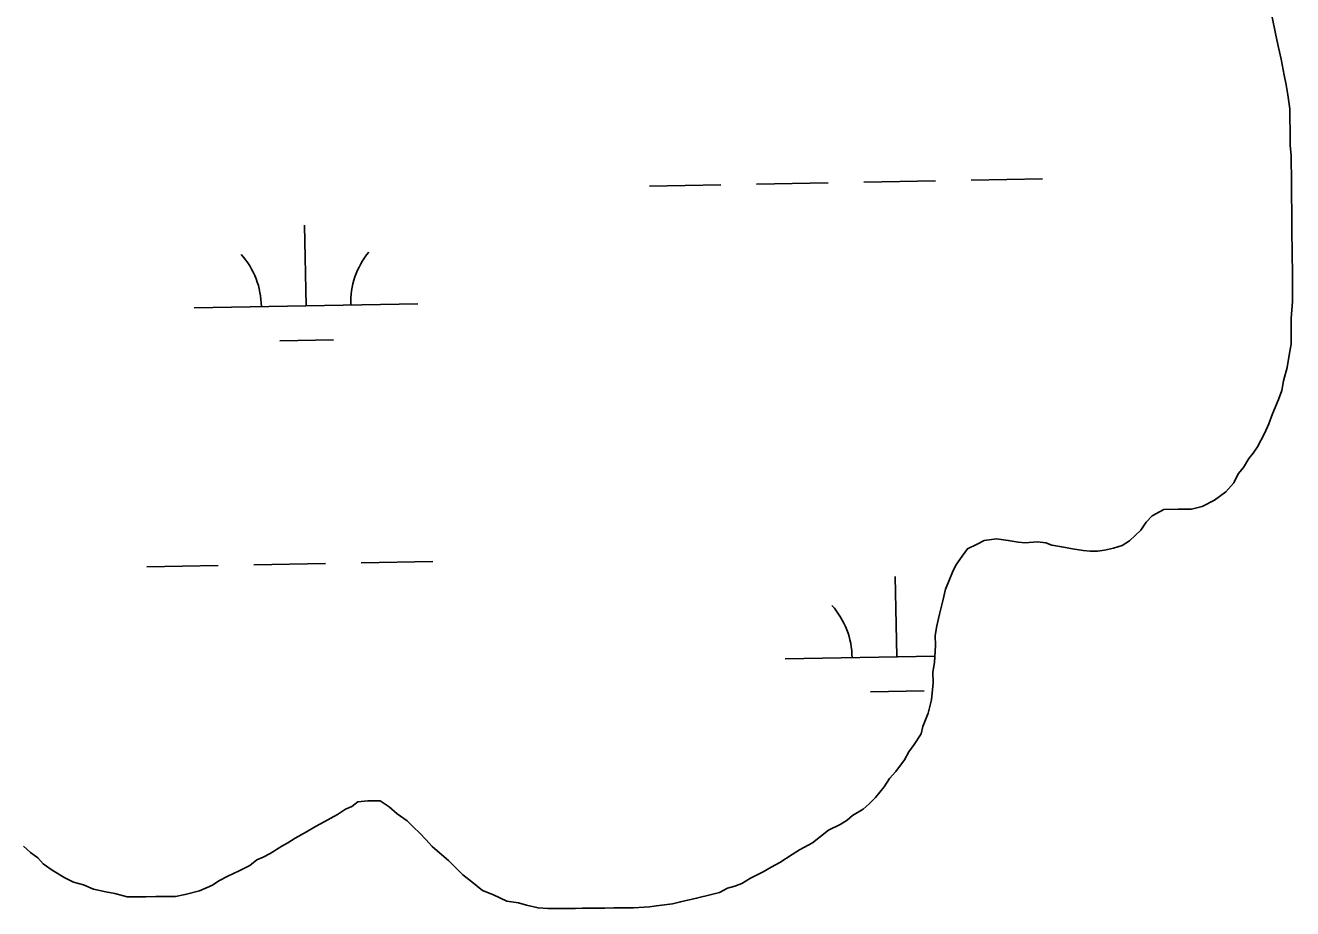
# Model space of a CAD drawing. Extents: x 3925854 to 3964121, y 224593 to 250589.
# Drawn here: x 3952851 to 3953418, y 234529 to 234925 of the extents above; entities that cross this region are included whole.
import ezdxf

# ---------------------------------------------------------------- set-up
doc = ezdxf.new("R2010")
doc.units = 0
doc.layers.add('V-TOPO-SHOR', color=7, linetype='Continuous')
doc.layers.add('V-WETL-SWMP', color=7, linetype='Continuous')

msp = doc.modelspace()

# ---------------------------------------------------------------- linework, layer by layer
at = {"layer": 'V-TOPO-SHOR'}
for points in [[(3953220.982, 234570.996), (3953225.738, 234573.835), (3953228.503, 234576.256), (3953231.265, 234579.074), (3953235.202, 234583.897), (3953237.557, 234587.507), (3953240.316, 234590.727), (3953244.248, 234595.947), (3953246.206, 234599.556), (3953248.565, 234602.769), (3953251.704, 234607.584), (3953252.468, 234610.781), (3953254.799, 234616.784), (3953256.333, 234622.778), (3953257.054, 234630.362), (3953257.005, 234635.144), (3953257.756, 234639.537), (3953258.08, 234647.114), (3953258.035, 234651.499), (3953258.786, 234655.89), (3953259.929, 234661.086), (3953261.463, 234667.08), (3953262.608, 234672.274), (3953263.773, 234675.078), (3953265.719, 234679.88), (3953267.282, 234683.086), (3953270.03, 234687.1), (3953272.389, 234690.313), (3953276.754, 234692.351), (3953279.926, 234693.977), (3953285.499, 234694.831), (3953290.688, 234694.085), (3953295.081, 234693.334), (3953298.274, 234692.967), (3953303.851, 234693.424), (3953307.443, 234693.061), (3953310.245, 234691.894), (3953314.637, 234691.14), (3953319.428, 234690.393), (3953324.218, 234689.643), (3953327.413, 234689.277), (3953330.602, 234689.309), (3953333.784, 234689.742), (3953337.763, 234690.577), (3953341.737, 234691.814), (3953344.907, 234693.84), (3953350.039, 234698.677), (3953352.394, 234702.288), (3953355.155, 234705.106), (3953360.31, 234707.948), (3953366.687, 234708.014), (3953372.665, 234708.075), (3953377.437, 234709.318), (3953382.987, 234712.165), (3953388.134, 234715.806), (3953391.681, 234719.829), (3953393.633, 234723.835), (3953395.996, 234726.649), (3953398.347, 234730.661), (3953400.316, 234733.071), (3953402.282, 234735.883), (3953405.409, 234741.894), (3953407.357, 234746.297), (3953408.907, 234750.698), (3953411.633, 234757.104), (3953413.185, 234761.106), (3953413.939, 234765.499), (3953415.473, 234771.496), (3953416.603, 234777.883), (3953417.359, 234781.879), (3953417.326, 234785.068), (3953417.242, 234793.438), (3953417.961, 234801.02), (3953417.906, 234806.598), (3953417.865, 234810.586), (3953417.826, 234814.571), (3953417.756, 234821.348), (3953417.715, 234825.333), (3953417.666, 234830.118), (3953417.603, 234836.493), (3953417.549, 234841.677), (3953417.488, 234847.655), (3953417.445, 234852.039), (3953417.396, 234856.824), (3953417.33, 234863.201), (3953417.298, 234866.39), (3953416.855, 234870.768), (3953416.781, 234877.945), (3953416.736, 234882.329), (3953416.689, 234887.111), (3953415.825, 234893.481), (3953414.985, 234897.857), (3953414.144, 234902.234), (3953412.874, 234909.398), (3953411.627, 234914.567), (3953410.373, 234920.135), (3953408.69, 234928.886)], [(3952849.991, 234557.258), (3952853.209, 234554.5), (3952856.42, 234552.141), (3952858.841, 234549.376), (3952862.855, 234546.625), (3952868.472, 234543.094), (3952872.478, 234541.143), (3952876.875, 234539.992), (3952881.281, 234538.042), (3952886.872, 234536.903), (3952890.865, 234536.148), (3952896.462, 234534.61), (3952901.247, 234534.659), (3952904.833, 234534.696), (3952909.217, 234534.739), (3952914.401, 234534.792), (3952917.987, 234534.829), (3952922.364, 234535.67), (3952928.725, 234537.329), (3952934.678, 234539.783), (3952937.449, 234541.802), (3952941.414, 234543.836), (3952946.573, 234546.281), (3952951.33, 234548.72), (3952954.497, 234551.145), (3952957.274, 234552.37), (3952960.446, 234553.996), (3952965.597, 234557.238), (3952968.37, 234558.86), (3952971.538, 234560.885), (3952976.693, 234563.728), (3952980.654, 234566.159), (3952984.619, 234568.195), (3952990.564, 234571.445), (3952994.128, 234573.872), (3952996.907, 234575.097), (3952999.676, 234577.118), (3953004.056, 234577.56), (3953009.637, 234577.618), (3953013.651, 234574.867), (3953017.272, 234571.715), (3953021.687, 234568.572), (3953024.508, 234565.809), (3953027.326, 234563.046), (3953030.144, 234560.285), (3953032.968, 234557.125), (3953036.183, 234554.367), (3953040.205, 234550.82), (3953043.026, 234548.059), (3953046.648, 234544.508), (3953050.667, 234541.36), (3953053.079, 234539.392), (3953055.492, 234537.422), (3953060.294, 234535.478), (3953066.301, 234532.748), (3953071.491, 234532.005), (3953075.091, 234530.845), (3953080.285, 234529.703), (3953084.674, 234529.348), (3953088.262, 234529.383), (3953093.841, 234529.44), (3953097.029, 234529.473), (3953100.218, 234529.506), (3953104.203, 234529.547), (3953110.184, 234529.606), (3953114.169, 234529.647), (3953118.554, 234529.692), (3953122.939, 234529.737), (3953130.109, 234530.208), (3953133.293, 234530.639), (3953140.459, 234531.509), (3953144.039, 234532.342), (3953151.199, 234534.01), (3953157.957, 234535.675), (3953161.537, 234536.506), (3953165.105, 234538.538), (3953168.285, 234539.365), (3953171.462, 234540.594), (3953175.423, 234543.027), (3953180.975, 234545.874), (3953184.542, 234547.903), (3953188.507, 234549.937), (3953194.051, 234553.58), (3953197.222, 234555.606), (3953203.167, 234558.856), (3953206.726, 234561.682), (3953210.286, 234564.508), (3953215.443, 234566.954), (3953218.611, 234568.977), (3953220.982, 234570.996)]]:
    msp.add_lwpolyline(points, dxfattribs=at)
at = {"layer": 'V-WETL-SWMP'}
for p, q in [((3953408.69, 234928.887), (3953410.373, 234920.135)), ((3953410.373, 234920.135), (3953411.626, 234914.566)), ((3953411.626, 234914.566), (3953412.874, 234909.397)), ((3953412.874, 234909.397), (3953414.143, 234902.234)), ((3953414.143, 234902.234), (3953414.985, 234897.858)), ((3953414.985, 234897.858), (3953415.826, 234893.481)), ((3953415.826, 234893.481), (3953416.689, 234887.112)), ((3953416.689, 234887.112), (3953416.737, 234882.329)), ((3953416.737, 234882.329), (3953416.782, 234877.944)), ((3953416.782, 234877.944), (3953416.855, 234870.769)), ((3953416.855, 234870.769), (3953417.298, 234866.389)), ((3953417.298, 234866.389), (3953417.33, 234863.2)), ((3953417.33, 234863.2), (3953417.395, 234856.823)), ((3953274.08, 234855.214), (3953306.075, 234855.796)), ((3953417.395, 234856.823), (3953417.444, 234852.039)), ((3953130.104, 234852.596), (3953162.098, 234853.178)), ((3953178.096, 234853.469), (3953210.091, 234854.051)), ((3953226.088, 234854.342), (3953258.083, 234854.923)), ((3953417.444, 234852.039), (3953417.488, 234847.655)), ((3953417.488, 234847.655), (3953417.549, 234841.676)), ((3953417.549, 234841.676), (3953417.602, 234836.494)), ((3952976.46, 234799.052), (3952975.805, 234835.046)), ((3953417.602, 234836.494), (3953417.667, 234830.117)), ((3953417.667, 234830.117), (3953417.715, 234825.334)), ((3953417.715, 234825.334), (3953417.756, 234821.348)), ((3953417.756, 234821.348), (3953417.825, 234814.571)), ((3953417.825, 234814.571), (3953417.865, 234810.585)), ((3953417.865, 234810.585), (3953417.906, 234806.599)), ((3953417.906, 234806.599), (3953417.962, 234801.019)), ((3952926.468, 234798.143), (3953026.452, 234799.961)), ((3953417.962, 234801.019), (3953417.242, 234793.438)), ((3953417.242, 234793.438), (3953417.327, 234785.067)), ((3952964.742, 234783.406), (3952988.738, 234783.842)), ((3953417.36, 234781.878), (3953416.603, 234777.884)), ((3953417.327, 234785.067), (3953417.36, 234781.878)), ((3953416.603, 234777.884), (3953415.472, 234771.495)), ((3953415.472, 234771.495), (3953413.939, 234765.499)), ((3953413.939, 234765.499), (3953413.186, 234761.107)), ((3953413.186, 234761.107), (3953411.632, 234757.105)), ((3953411.632, 234757.105), (3953408.907, 234750.699)), ((3953408.907, 234750.699), (3953407.357, 234746.298)), ((3953407.357, 234746.298), (3953405.409, 234741.893)), ((3953405.409, 234741.893), (3953402.281, 234735.882)), ((3953398.347, 234730.66), (3953395.996, 234726.649)), ((3953400.316, 234733.071), (3953398.347, 234730.66)), ((3953402.281, 234735.882), (3953400.316, 234733.071)), ((3953395.996, 234726.649), (3953393.633, 234723.835)), ((3953391.681, 234719.829), (3953388.134, 234715.806)), ((3953393.633, 234723.835), (3953391.681, 234719.829)), ((3953388.134, 234715.806), (3953382.988, 234712.166)), ((3953366.687, 234708.014), (3953360.309, 234707.949)), ((3953372.666, 234708.075), (3953366.687, 234708.014)), ((3953377.437, 234709.319), (3953372.666, 234708.075)), ((3953382.988, 234712.166), (3953377.437, 234709.319)), ((3953352.394, 234702.288), (3953350.039, 234698.676)), ((3953355.156, 234705.106), (3953352.394, 234702.288)), ((3953360.309, 234707.949), (3953355.156, 234705.106)), ((3953350.039, 234698.676), (3953344.906, 234693.84)), ((3953276.754, 234692.35), (3953272.389, 234690.312)), ((3953279.926, 234693.977), (3953276.754, 234692.35)), ((3953285.499, 234694.831), (3953279.926, 234693.977)), ((3953290.688, 234694.086), (3953285.499, 234694.831)), ((3953295.081, 234693.334), (3953290.688, 234694.086)), ((3953298.274, 234692.967), (3953295.081, 234693.334)), ((3953303.85, 234693.423), (3953298.274, 234692.967)), ((3953307.442, 234693.061), (3953303.85, 234693.423)), ((3953310.244, 234691.893), (3953307.442, 234693.061)), ((3953314.637, 234691.141), (3953310.244, 234691.893)), ((3953319.428, 234690.392), (3953314.637, 234691.141)), ((3953341.737, 234691.815), (3953337.763, 234690.578)), ((3953344.906, 234693.84), (3953341.737, 234691.815)), ((3953270.03, 234687.099), (3953267.281, 234683.085)), ((3953272.389, 234690.312), (3953270.03, 234687.099)), ((3953324.219, 234689.643), (3953319.428, 234690.392)), ((3953327.412, 234689.277), (3953324.219, 234689.643)), ((3953330.601, 234689.31), (3953327.412, 234689.277)), ((3953333.785, 234689.741), (3953330.601, 234689.31)), ((3953337.763, 234690.578), (3953333.785, 234689.741)), ((3952905.162, 234682.305), (3952937.157, 234682.886)), ((3952953.155, 234683.177), (3952985.149, 234683.759)), ((3953001.147, 234684.05), (3953033.141, 234684.632)), ((3953265.719, 234679.88), (3953263.774, 234675.077)), ((3953267.281, 234683.085), (3953265.719, 234679.88)), ((3953240.795, 234641.97), (3953240.141, 234677.964)), ((3953263.774, 234675.077), (3953262.607, 234672.274)), ((3953262.607, 234672.274), (3953261.464, 234667.08)), ((3953261.464, 234667.08), (3953259.93, 234661.085)), ((3953259.93, 234661.085), (3953258.787, 234655.891)), ((3953258.787, 234655.891), (3953258.034, 234651.499)), ((3953258.034, 234651.499), (3953258.079, 234647.114)), ((3953258.079, 234647.114), (3953257.757, 234639.537)), ((3953190.804, 234641.061), (3953257.874, 234642.28)), ((3953257.757, 234639.537), (3953257.005, 234635.144)), ((3953257.005, 234635.144), (3953257.053, 234630.361)), ((3953257.053, 234630.361), (3953256.333, 234622.779)), ((3953229.078, 234626.323), (3953253.074, 234626.76)), ((3953256.333, 234622.779), (3953254.8, 234616.784)), ((3953254.8, 234616.784), (3953252.469, 234610.781)), ((3953251.704, 234607.584), (3953248.564, 234602.769)), ((3953252.469, 234610.781), (3953251.704, 234607.584)), ((3953248.564, 234602.769), (3953246.205, 234599.555)), ((3953244.248, 234595.948), (3953240.315, 234590.726)), ((3953246.205, 234599.555), (3953244.248, 234595.948)), ((3953240.315, 234590.726), (3953237.557, 234587.508)), ((3953235.202, 234583.897), (3953231.265, 234579.073)), ((3953237.557, 234587.508), (3953235.202, 234583.897)), ((3953004.057, 234577.56), (3952999.676, 234577.117)), ((3953009.637, 234577.617), (3953004.057, 234577.56)), ((3953013.652, 234574.867), (3953009.637, 234577.617)), ((3953231.265, 234579.073), (3953228.503, 234576.255)), ((3952994.128, 234573.872), (3952990.565, 234571.444)), ((3952996.906, 234575.096), (3952994.128, 234573.872)), ((3952999.676, 234577.117), (3952996.906, 234575.096)), ((3953017.271, 234571.715), (3953013.652, 234574.867)), ((3953225.737, 234573.835), (3953220.982, 234570.996)), ((3953228.503, 234576.255), (3953225.737, 234573.835)), ((3952984.619, 234568.194), (3952980.653, 234566.16)), ((3952990.565, 234571.444), (3952984.619, 234568.194)), ((3953021.688, 234568.571), (3953017.271, 234571.715)), ((3953024.507, 234565.809), (3953021.688, 234568.571)), ((3953215.443, 234566.953), (3953210.285, 234564.509)), ((3953218.611, 234568.978), (3953215.443, 234566.953)), ((3953220.982, 234570.996), (3953218.611, 234568.978)), ((3952971.538, 234560.886), (3952968.37, 234558.86)), ((3952976.692, 234563.728), (3952971.538, 234560.886)), ((3952980.653, 234566.16), (3952976.692, 234563.728)), ((3953027.325, 234563.047), (3953024.507, 234565.809)), ((3953030.144, 234560.285), (3953027.325, 234563.047)), ((3953206.726, 234561.682), (3953203.167, 234558.856)), ((3953210.285, 234564.509), (3953206.726, 234561.682)), ((3952853.208, 234554.5), (3952849.991, 234557.258)), ((3952965.596, 234557.237), (3952960.446, 234553.996)), ((3952968.37, 234558.86), (3952965.596, 234557.237)), ((3953032.967, 234557.125), (3953030.144, 234560.285)), ((3953036.184, 234554.367), (3953032.967, 234557.125)), ((3953197.221, 234555.606), (3953194.052, 234553.581)), ((3953203.167, 234558.856), (3953197.221, 234555.606)), ((3952856.421, 234552.141), (3952853.208, 234554.5)), ((3952858.841, 234549.375), (3952856.421, 234552.141)), ((3952862.855, 234546.625), (3952858.841, 234549.375)), ((3952954.496, 234551.145), (3952951.331, 234548.721)), ((3952957.274, 234552.369), (3952954.496, 234551.145)), ((3952960.446, 234553.996), (3952957.274, 234552.369)), ((3953040.206, 234550.82), (3953036.184, 234554.367)), ((3953043.025, 234548.059), (3953040.206, 234550.82)), ((3953188.508, 234549.936), (3953184.543, 234547.903)), ((3953194.052, 234553.581), (3953188.508, 234549.936)), ((3952868.472, 234543.095), (3952862.855, 234546.625)), ((3952941.415, 234543.836), (3952937.449, 234541.803)), ((3952946.572, 234546.281), (3952941.415, 234543.836)), ((3952951.331, 234548.721), (3952946.572, 234546.281)), ((3953046.649, 234544.508), (3953043.025, 234548.059)), ((3953050.667, 234541.36), (3953046.649, 234544.508)), ((3953180.975, 234545.873), (3953175.423, 234543.027)), ((3953184.543, 234547.903), (3953180.975, 234545.873)), ((3952872.478, 234541.142), (3952868.472, 234543.095)), ((3952876.875, 234539.991), (3952872.478, 234541.142)), ((3952881.28, 234538.043), (3952876.875, 234539.991)), ((3952886.872, 234536.904), (3952881.28, 234538.043)), ((3952934.679, 234539.782), (3952928.725, 234537.329)), ((3952937.449, 234541.803), (3952934.679, 234539.782)), ((3953053.079, 234539.391), (3953050.667, 234541.36)), ((3953055.491, 234537.422), (3953053.079, 234539.391)), ((3953165.105, 234538.537), (3953161.537, 234536.507)), ((3953168.285, 234539.366), (3953165.105, 234538.537)), ((3953171.462, 234540.594), (3953168.285, 234539.366)), ((3953175.423, 234543.027), (3953171.462, 234540.594)), ((3952890.866, 234536.147), (3952886.872, 234536.904)), ((3952896.463, 234534.609), (3952890.866, 234536.147)), ((3952901.246, 234534.658), (3952896.463, 234534.609)), ((3952904.833, 234534.695), (3952901.246, 234534.658)), ((3952909.218, 234534.739), (3952904.833, 234534.695)), ((3952914.4, 234534.792), (3952909.218, 234534.739)), ((3952917.987, 234534.828), (3952914.4, 234534.792)), ((3952922.363, 234535.67), (3952917.987, 234534.828)), ((3952928.725, 234537.329), (3952922.363, 234535.67)), ((3953060.294, 234535.478), (3953055.491, 234537.422)), ((3953066.301, 234532.748), (3953060.294, 234535.478)), ((3953071.491, 234532.004), (3953066.301, 234532.748)), ((3953144.04, 234532.343), (3953140.46, 234531.509)), ((3953151.198, 234534.01), (3953144.04, 234532.343)), ((3953157.958, 234535.674), (3953151.198, 234534.01)), ((3953161.537, 234536.507), (3953157.958, 234535.674)), ((3953075.091, 234530.845), (3953071.491, 234532.004)), ((3953080.285, 234529.702), (3953075.091, 234530.845)), ((3953084.673, 234529.348), (3953080.285, 234529.702)), ((3953088.261, 234529.384), (3953084.673, 234529.348)), ((3953093.841, 234529.441), (3953088.261, 234529.384)), ((3953097.03, 234529.473), (3953093.841, 234529.441)), ((3953100.218, 234529.506), (3953097.03, 234529.473)), ((3953104.204, 234529.546), (3953100.218, 234529.506)), ((3953110.183, 234529.607), (3953104.204, 234529.546)), ((3953114.169, 234529.647), (3953110.183, 234529.607)), ((3953118.554, 234529.692), (3953114.169, 234529.647)), ((3953122.938, 234529.737), (3953118.554, 234529.692)), ((3953130.109, 234530.208), (3953122.938, 234529.737)), ((3953133.294, 234530.639), (3953130.109, 234530.208)), ((3953140.46, 234531.509), (3953133.294, 234530.639))]:
    msp.add_line(p, q, dxfattribs=at)
for centre, start, end in [((3952921.217, 234798.523), 0.26988, 41.81354), ((3953031.685, 234800.531), 140.26988, 181.81353), ((3953185.553, 234641.44), 0.26988, 41.81354)]:
    msp.add_arc(centre, 35.246, start, end, dxfattribs=at)

doc.saveas('drawing.dxf')
